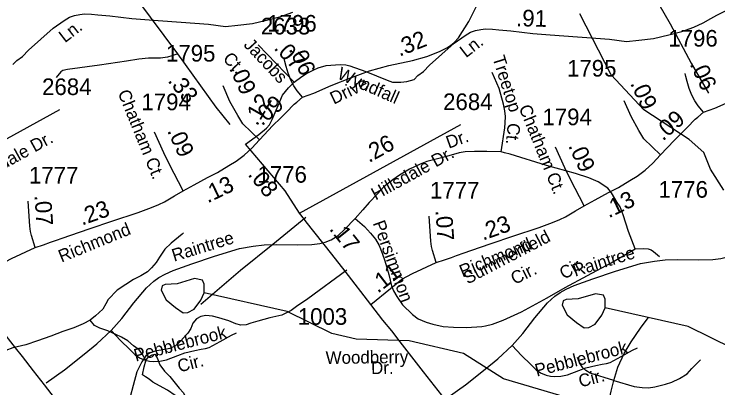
# Model space of a CAD drawing. Extents: x 2169602 to 2449496, y 721995 to 810662.
# Drawn here: x 2431057 to 2436351, y 765717 to 768528 of the extents above; entities that cross this region are included whole.
import ezdxf

# ---------------------------------------------------------------- set-up
doc = ezdxf.new("R2010")
doc.units = 0
doc.layers.add('Default', color=7, linetype='Continuous')

msp = doc.modelspace()

# ---------------------------------------------------------------- linework, layer by layer
at = {"layer": 'Default'}
for p, q in [((2430189.1, 767143.3), (2431400.5, 767810.3)), ((2433204.9, 767030.5), (2434416.3, 767697.5))]:
    msp.add_line(p, q, dxfattribs=at)
for points in [[(2432683.5, 767698.5), (2432577.4, 767828.9), (2432287.7, 768227.8), (2431877.1, 768782.8)], [(2433225.7, 767901.8), (2433310.5, 767932.8), (2433440.9, 767989.8), (2433595.7, 768050.8), (2433730.2, 768099.7), (2433803.5, 768120), (2433876.6, 768141), (2434054.7, 768177.7), (2434162.5, 768207.8), (2434257.8, 768245.4), (2434313, 768273), (2434343.2, 768293.6), (2434366, 768313.3), (2434400.8, 768348.1), (2434478.5, 768470.9), (2434594, 768709.5)], [(2433163.2, 768015.7), (2433221.4, 768057.2), (2433256.4, 768080.3), (2433310.8, 768109.3), (2433344.3, 768123.5), (2433404.7, 768141.1), (2433510, 768147.7), (2433552.3, 768144.9), (2433582.6, 768139.1), (2433703.1, 768094.7), (2433863, 768029.5), (2433902.4, 768016.4), (2433965.5, 768016.6), (2434011.8, 768021.2), (2434065, 768036.3), (2434093.6, 768065.4), (2434136.6, 768095.3), (2434182, 768144.3), (2434366, 768308), (2434448.9, 768366.9), (2434490.7, 768390.5), (2434527, 768405), (2434567, 768412.3), (2434603.3, 768417.7), (2434656, 768414.1), (2434703.2, 768408.7), (2434794, 768401.4), (2434875.7, 768390.5), (2434959.3, 768381.4), (2435088.2, 768370.6), (2435535, 768339.7), (2435662.5, 768322.3), (2435756.6, 768330.6), (2435865.6, 768345.2), (2435981.9, 768372.4), (2436079.9, 768397.8), (2436170.3, 768428.6), (2436238.4, 768460.9), (2436298.1, 768494.3), (2436343.5, 768520.6), (2436452.3, 768575.6)], [(2435906.7, 768602.8), (2435990.9, 768455.4), (2436148.8, 768158.8), (2436280.8, 767932.9)], [(2436241.5, 767788.9), (2436326.3, 767819.9), (2436456.7, 767876.9), (2436611.5, 767938), (2436746, 767986.8), (2436819.3, 768007.2), (2436892.4, 768028.1), (2437070.5, 768064.9), (2437178.3, 768095), (2437273.6, 768132.6), (2437328.8, 768160.1), (2437359, 768180.8), (2437381.8, 768200.5), (2437416.6, 768235.3), (2437494.3, 768358.1), (2437609.8, 768596.7)], [(2431049.2, 768149.1), (2431077.8, 768178.2), (2431120.8, 768208.1), (2431166.2, 768257.1), (2431350.2, 768420.8), (2431433.1, 768479.8), (2431474.9, 768503.4), (2431511.2, 768517.9), (2431551.1, 768525.1), (2431587.5, 768530.6), (2431640.1, 768526.9), (2431687.4, 768521.5), (2431778.2, 768514.2), (2431859.9, 768503.4), (2431943.5, 768494.3), (2432072.4, 768483.4), (2432519.2, 768452.5), (2432646.6, 768435.1), (2432740.8, 768443.5), (2432849.8, 768458), (2432966, 768485.2), (2433064.1, 768510.6), (2433154.4, 768541.5)], [(2436395.2, 767204.4), (2436294.1, 767360.7), (2436244.1, 767486.3), (2436135.2, 767583.7), (2435792.2, 767807.2), (2435548.2, 768071.3), (2435312.1, 768528.7)], [(2433163.2, 768015.7), (2432893.1, 768295.3)], [(2432287.7, 768227.8), (2432244.6, 768214.4), (2432210.2, 768204.8), (2432158.5, 768197.1), (2432068.5, 768197.1), (2431995.8, 768189.5), (2431903.9, 768174.2), (2431701, 768143.6), (2431458, 768111), (2431423.5, 768103.4), (2431408.2, 768093.8), (2431373.8, 768051.7)], [(2433225.7, 767901.8), (2433186, 767950.2), (2433160.6, 767987.9), (2433137.9, 768030.2), (2433118.3, 768082.2), (2433103, 768132.9), (2433093.6, 768170), (2433089.1, 768194.2)], [(2434720.5, 767491.8), (2434747.3, 767672.6), (2434751.6, 767709), (2434753.5, 767757.8), (2434748.7, 767799.9), (2434738.2, 767850.6), (2434706.1, 767967.4), (2434652.1, 768088)], [(2436241.5, 767788.9), (2436201.8, 767837.3), (2436176.5, 767875.1), (2436153.7, 767917.3), (2436134.2, 767969.3), (2436118.8, 768020.1), (2436109.5, 768057.2), (2436104.9, 768081.4)], [(2432903.2, 767583.3), (2432777.4, 767701.9), (2432739.2, 767764.8), (2432681.2, 767870.9), (2432629.2, 767989.2)], [(2432797.3, 767549.3), (2432898, 767622.7), (2432954.9, 767670.8), (2432977.7, 767693.7), (2432998.8, 767734.9), (2433043.1, 767839.1), (2433076.2, 767919.2), (2433121.8, 767972.8), (2433163.2, 768015.7)], [(2432903.2, 767583.3), (2433004.5, 767690.5), (2433061.4, 767744.1), (2433116.7, 767799.4), (2433152, 767837), (2433164.8, 767849.7), (2433183.2, 767865.3), (2433225.7, 767901.8)], [(2435919, 767470.5), (2435793.3, 767589.1), (2435755, 767651.9), (2435697.1, 767758), (2435645, 767876.3)], [(2435919, 767470.5), (2436020.3, 767577.7), (2436077.2, 767631.3), (2436132.5, 767686.6), (2436167.9, 767724.2), (2436180.6, 767736.9), (2436199, 767752.5), (2436241.5, 767788.9)], [(2432328.6, 767199.7), (2432225.6, 767395.7), (2432183, 767484.7), (2432112.5, 767638.8)], [(2432328.6, 767199.7), (2432410.9, 767243.9), (2432512.3, 767299.3), (2432587.1, 767335.5), (2432671.6, 767388.6), (2432727.1, 767422.3), (2432787.4, 767465.7), (2432845.4, 767518.8), (2432903.2, 767583.3)], [(2433204.9, 767030.5), (2433096.8, 767198.9), (2432797.3, 767549.3)], [(2434720.5, 767491.8), (2434613.8, 767495.6), (2434519, 767493.7), (2434450.1, 767490.8), (2434405.1, 767483.1), (2434310.4, 767457.3), (2434231.9, 767436.2), (2434161.6, 767420), (2434110.9, 767399.9), (2434030.5, 767361.6), (2433955.8, 767316.6), (2433904.6, 767282.2), (2433837.7, 767228.6), (2433789.8, 767176.9), (2433728.1, 767110.9), (2433679.3, 767055.4), (2433621.4, 766990.3)], [(2435344.5, 767086.8), (2435241.4, 767282.8), (2435198.8, 767371.9), (2435128.3, 767526)], [(2435727.7, 766762.5), (2435677, 766893.6), (2435637.3, 767019), (2435615.3, 767079.3), (2435593.2, 767111.8), (2435550.7, 767182.6), (2435522, 767218.1), (2435451.1, 767266.9), (2435380.3, 767296.5), (2435278.4, 767328.1), (2435061.2, 767388.4), (2434787.9, 767473.6), (2434745.4, 767485.1), (2434720.5, 767491.8)], [(2435344.5, 767086.8), (2435426.7, 767131), (2435528.1, 767186.5), (2435602.9, 767222.7), (2435687.4, 767275.7), (2435742.9, 767309.5), (2435803.3, 767352.9), (2435861.2, 767406), (2435919, 767470.5)], [(2431216.5, 766771.4), (2431279.4, 766793.8), (2431331.1, 766811.4), (2431369.6, 766824.7), (2431425.7, 766845.5), (2431477.4, 766863), (2431628.7, 766916.6), (2431792.6, 766970.3), (2431991.6, 767036.5), (2432090.1, 767072.6), (2432145.8, 767095), (2432187.7, 767116.5), (2432262.8, 767160), (2432328.6, 767199.7)], [(2431216.5, 766771.4), (2431188.8, 766863.4), (2431181.5, 766892.6), (2431176.3, 766932.2), (2431163.8, 767121.1)], [(2434232.3, 766658.6), (2434295.2, 766681), (2434346.9, 766698.5), (2434385.4, 766711.9), (2434441.6, 766732.7), (2434493.3, 766750.2), (2434644.5, 766803.8), (2434808.4, 766857.4), (2435007.4, 766923.7), (2435106, 766959.8), (2435161.6, 766982.2), (2435203.5, 767003.6), (2435278.6, 767047.2), (2435344.5, 767086.8)], [(2433740.3, 766342.8), (2433548.1, 766594.4), (2433446.7, 766722.2), (2433254.8, 766966.1), (2433241.1, 766982.8), (2433204.9, 767030.5)], [(2431788.3, 766148.1), (2431868.2, 766238.1), (2431957.2, 766356.8), (2432053.3, 766469.7), (2432107.9, 766519.5), (2432147.1, 766548.2), (2432193.1, 766573), (2432252.9, 766599.8), (2432394.5, 766649.6), (2432564.4, 766708), (2432752.4, 766764.4), (2432856.7, 766783.6), (2432938.1, 766793.2), (2433027.6, 766796), (2433185.5, 766793.2), (2433295.5, 766796), (2433355.8, 766802.7), (2433396, 766813.2), (2433441.9, 766829.5), (2433494.1, 766864), (2433542.9, 766907), (2433621.4, 766990.3)], [(2433250.4, 766999), (2433003.5, 766794.2), (2432760.4, 766599), (2432461.9, 766344.4)], [(2433621.4, 766990.3), (2433692.2, 766931), (2433738.1, 766880.2), (2433775.4, 766834.3), (2433804.2, 766787.4), (2433826.6, 766730), (2433844.8, 766673.5), (2433874.5, 766570.2), (2433897, 766484), (2433910.4, 766445.8), (2433935.3, 766403.7), (2433979.3, 766340.5), (2434053.5, 766267.8), (2434097.5, 766237.1), (2434155.9, 766212.3), (2434206.6, 766195), (2434285.5, 766177.8), (2434363, 766173), (2434460.7, 766172.1), (2434574.1, 766178.8), (2434602.8, 766183.5), (2434656.4, 766196), (2434735.8, 766225.7), (2434874.1, 766289.8)], [(2434232.3, 766658.6), (2434204.7, 766750.5), (2434197.4, 766779.7), (2434192.1, 766819.4), (2434179.6, 767008.3)], [(2432330.6, 766882.1), (2432320.3, 766871.9), (2432295.1, 766849.8), (2432239.1, 766805.5), (2432191.4, 766761.2), (2432152.2, 766699), (2432126.4, 766660.7), (2432090.7, 766620.6), (2432061, 766590.2), (2432011.3, 766560), (2431955.1, 766531.6), (2431897.3, 766493.3), (2431832.1, 766450.9), (2431764.7, 766382.4), (2431748.7, 766348.2), (2431725.1, 766308), (2431669.1, 766257.6), (2431629.3, 766225.6)], [(2434804.1, 766035.3), (2434884, 766125.3), (2434973, 766243.9), (2435069.2, 766356.9), (2435123.7, 766406.6), (2435163, 766435.3), (2435208.9, 766460.2), (2435268.7, 766487), (2435410.3, 766536.8), (2435580.2, 766595.1), (2435768.3, 766651.6), (2435872.6, 766670.8), (2435953.9, 766680.3), (2436043.4, 766683.2), (2436201.3, 766680.3), (2436311.3, 766683.2), (2436371.6, 766689.9), (2436411.8, 766700.4), (2436457.8, 766716.7), (2436509.9, 766751.1), (2436558.7, 766794.2), (2436637.2, 766877.5)], [(2430724.5, 766455.6), (2430872, 766576.6), (2430958.7, 766647.8), (2431036.9, 766690.8), (2431216.5, 766771.4)], [(2434874.1, 766289.8), (2435065.9, 766393.1), (2435200.9, 766471.6), (2435368.8, 766562.5), (2435547.3, 766657.3), (2435727.7, 766762.5)], [(2435727.7, 766762.5), (2435789, 766765.4), (2435825.3, 766762.5), (2435847.3, 766753.9), (2435865.5, 766743.4), (2435910.5, 766704.2)], [(2433740.3, 766342.8), (2433887.8, 766463.8), (2433974.6, 766535), (2434052.7, 766578), (2434232.3, 766658.6)], [(2433560.5, 766600.9), (2433265.7, 766386.5), (2433181.5, 766329.1), (2433141.3, 766298.5), (2433097.3, 766275.5), (2433070.5, 766264), (2432980.5, 766244.9), (2432889.6, 766218.1), (2432838, 766202.8), (2432801.6, 766191.3), (2432763.3, 766189.4), (2432725, 766199), (2432673.3, 766220), (2432596.8, 766244.9), (2432548.9, 766256.4), (2432499.2, 766262.1), (2432460.9, 766252.5), (2432430.3, 766237.2), (2432401.6, 766204.7), (2432386.3, 766164.5), (2432363.3, 766128.1), (2432306.8, 766065), (2432270.5, 766034.4), (2432228.3, 766013.3), (2432163.3, 766001.8), (2432125, 765996.1), (2432077.1, 765978.8), (2432048.4, 765957.8), (2432017.8, 765913.8), (2431979.5, 765837.2), (2431952.7, 765735.8), (2431930.7, 765649.6)], [(2431926.7, 764609.7), (2431872.2, 764751.5), (2431808.7, 764904.5), (2431672.8, 765175.2), (2431619.5, 765263), (2431571.3, 765344.5), (2431483.9, 765476.7), (2431439.9, 765537.8), (2431401.4, 765590), (2431337.3, 765674), (2431286.8, 765739.1), (2431203.8, 765844.8), (2431121, 765951.8), (2431067.8, 766018.4), (2431015.6, 766085.1), (2430945.1, 766176), (2430883.1, 766258), (2430815.2, 766339.2), (2430724.5, 766455.6)], [(2437048.1, 764425.9), (2436989.2, 764440.2), (2436889.2, 764534.2), (2436737.2, 764799.7), (2436586.1, 764930.7), (2435842.2, 765349.3), (2435588.8, 765433.8), (2435479.1, 765488.3), (2435265.2, 765630.1), (2434739.2, 765785.1), (2434438.2, 765975), (2434029.1, 766071.8), (2433629.3, 766083.3), (2433446.2, 766126.4), (2433111.3, 766290.7), (2432485.8, 766430.8)], [(2434942.5, 764496.9), (2434888.1, 764638.7), (2434824.5, 764791.7), (2434688.6, 765062.4), (2434635.4, 765150.1), (2434587.2, 765231.6), (2434499.7, 765363.8), (2434455.7, 765425), (2434417.2, 765477.1), (2434353.1, 765561.2), (2434302.6, 765626.3), (2434219.6, 765732), (2434136.8, 765838.9), (2434083.6, 765905.6), (2434031.4, 765972.2), (2433960.9, 766063.2), (2433898.9, 766145.2), (2433831, 766226.3), (2433740.3, 766342.8)], [(2440063.9, 764313.1), (2440005.1, 764327.4), (2439905, 764421.3), (2439753.1, 764686.9), (2439601.9, 764817.8), (2438858, 765236.5), (2438604.6, 765321), (2438494.9, 765375.5), (2438281, 765517.2), (2437755, 765672.3), (2437454, 765862.1), (2437045, 765959), (2436645.1, 765970.5), (2436462, 766013.6), (2436127.2, 766177.8), (2435501.7, 766318)], [(2431629.3, 766225.6), (2431577.6, 766199.3), (2431505.9, 766168.8), (2431424.3, 766140.1), (2431334.2, 766105.4), (2431233, 766070.9), (2431145, 766040.3), (2431049.2, 766017.5), (2430995.3, 765999.3), (2430921.3, 765986.5), (2430835.2, 765982.1), (2430729.5, 765983.4), (2430631.1, 765984.5), (2430543.4, 765988.1), (2430459.7, 765983.3), (2430409.7, 765981.1)], [(2432049.3, 765920.3), (2432047.7, 765923.5), (2432043.3, 765932.6), (2432023.2, 765968.1), (2431997, 766002), (2431956.4, 766033.7), (2431912.5, 766071.6), (2431864.1, 766099.2), (2431822.3, 766118.9), (2431761.8, 766146.3), (2431701.7, 766165.9), (2431663.4, 766185.9), (2431629.3, 766225.6)], [(2435567, 765771.7), (2435598.6, 765871.9), (2435645.1, 765976.6), (2435697.4, 766063.7), (2435768.6, 766165.5), (2435825.3, 766243.9)], [(2431298.8, 765755.8), (2431437.5, 765852.4), (2431584.9, 765970.1), (2431680.1, 766047.7), (2431788.3, 766148.1)], [(2431788.3, 766148.1), (2431857.6, 766073.5), (2431928.5, 766006.5), (2431967.7, 765965.4), (2432001.2, 765942.4), (2432044.3, 765925.2), (2432076.8, 765917.5), (2432109.3, 765915.6), (2432152.4, 765918.5), (2432202.6, 765929), (2432289.7, 765961.5), (2432340.4, 765979.7), (2432416, 765998.8), (2432463.4, 766007.5), (2432496.9, 766014.2), (2432524.7, 766021.8), (2432607.9, 766064.9), (2432692.1, 766113.7), (2432729.9, 766130.9)], [(2434314.6, 765642.9), (2434453.3, 765739.6), (2434600.7, 765857.3), (2434695.9, 765934.8), (2434804.1, 766035.3)], [(2434804.1, 766035.3), (2434873.5, 765960.7), (2434944.3, 765893.7), (2434983.5, 765852.5), (2435017, 765829.6), (2435060.1, 765812.3), (2435092.6, 765804.7), (2435125.2, 765802.8), (2435168.2, 765805.6), (2435218.5, 765816.2), (2435305.5, 765848.7), (2435356.3, 765866.9), (2435431.9, 765886), (2435479.2, 765894.6), (2435512.7, 765901.3), (2435540.5, 765909), (2435623.7, 765952.1), (2435708, 766000.9), (2435745.8, 766018.1)], [(2432049.3, 765920.3), (2432047.7, 765923.5), (2432069.2, 765950.6), (2432095.4, 765964.9), (2432115.1, 765970.8), (2432132.9, 765943), (2432153.6, 765891.2), (2432187.9, 765843.4), (2432228.1, 765801.7), (2432268.7, 765752.1), (2432298.4, 765714.4), (2432330.8, 765678.7), (2432345.2, 765652.5), (2432345.2, 765636.7), (2432333.5, 765628.8), (2432269.1, 765660), (2432211.1, 765699.6), (2432150.4, 765731.5), (2432100.5, 765760.9), (2432072.2, 765782.6), (2432046.4, 765800.3), (2432022.2, 765816.1), (2432035.7, 765874.6), (2432049.3, 765920.3)], [(2435567, 765771.7), (2435390.8, 765828.3), (2435357.4, 765848.7), (2435334.1, 765867.6), (2435309.4, 765905.4), (2435294.9, 765944.6)], [(2435567, 765771.7), (2435720.6, 765728.1), (2435780.2, 765720.8), (2435828.2, 765717.9), (2435876.1, 765723.7), (2435957.5, 765744.1), (2436004, 765760), (2436061.4, 765787.7), (2436118.1, 765822.5), (2436154.4, 765863.2), (2436218.3, 765927.2)], [(2435475.6, 765237.3), (2435501.9, 765382.2), (2435520.1, 765522.5), (2435531.4, 765611.8), (2435548.8, 765691.8), (2435567, 765771.7)]]:
    msp.add_lwpolyline(points, dxfattribs=at)
for points in [[(2432485.8, 766430.8), (2432485.8, 766496.9), (2432474.8, 766527.2), (2432414.1, 766538.3), (2432284.6, 766499.7), (2432237.7, 766496.9), (2432193.6, 766494.2), (2432171.5, 766483.1), (2432163.3, 766452.8), (2432201.9, 766378.3), (2432270.8, 766320.4), (2432328.7, 766281.8), (2432364.5, 766284.5), (2432411.4, 766309.4), (2432461, 766375.6)], [(2435501.7, 766318), (2435501.6, 766384.1), (2435490.6, 766414.4), (2435430, 766425.4), (2435300.4, 766386.8), (2435253.5, 766384.1), (2435209.4, 766381.3), (2435187.4, 766370.3), (2435179.1, 766340), (2435217.7, 766265.5), (2435286.6, 766207.6), (2435344.5, 766169), (2435380.3, 766171.7), (2435427.2, 766196.5), (2435476.8, 766262.7)]]:
    msp.add_lwpolyline(points, close=True, dxfattribs=at)

# ---------------------------------------------------------------- texts
for s, height, rotation, p in [('.91', 125, 358.492, (2434831.4, 768437.1)), ('Ln.', 95, 37.637, (2431439.9, 768307.9)), ('.32', 125, 21.5226, (2433955.4, 768206.7)), ('Jacobs', 95, 313.3429, (2432778.5, 768291.5)), ('.07', 125, 313.4004, (2433005.5, 768267.8)), ('Ln.', 95, 37.637, (2434455.7, 768195.1)), ('.06', 125, 294.5552, (2433120.6, 768265.1)), ('Ct.', 95, 313.3429, (2432621.8, 768187.7)), ('Treetop', 95, 287.6384, (2434653.4, 768198.9)), ('Wyndfall', 95, 336.2739, (2433480.9, 768045.7)), ('.06', 125, 294.5552, (2436136.4, 768152.2)), ('.09', 125, 294.5553, (2432673, 768119.9)), ('.33', 125, 308.6026, (2432208.8, 768025)), ('Drive', 95, 25.8312, (2433462.2, 767846)), ('.09', 125, 294.5553, (2435688.9, 768007.1)), ('Chatham Ct.', 95, 292.1373, (2431835.3, 767937)), ('.12', 125, 60.2378, (2432885.1, 767681)), ('.09', 125, 40.8028, (2432920.7, 767682.1)), ('Chatham Ct.', 95, 292.1373, (2434851.1, 767824.1)), ('.09', 125, 40.8028, (2435936.5, 767569.2)), ('Ct.', 95, 263.9343, (2434771.5, 767712.3)), ('Hillsdale Dr.', 95, 28.7822, (2430760.5, 767238.4)), ('.09', 125, 294.5553, (2432206.8, 767650.3)), ('.26', 125, 28.7822, (2433726.2, 767407)), ('Dr.', 95, 19.6669, (2434326, 767514.8)), ('Hillsdale Dr.', 95, 28.7822, (2433776.3, 767125.6)), ('.09', 125, 294.5553, (2435222.6, 767537.5)), ('.08', 125, 308.682, (2432810.9, 767319.8)), ('.13', 125, 25.9285, (2432513.5, 767103.8)), ('.13', 125, 25.9285, (2435529.3, 766991)), ('.07', 125, 274.208, (2431210.2, 767164.4)), ('.23', 125, 19.5198, (2431567.9, 766936.5)), ('.07', 125, 274.208, (2434226, 767051.5)), ('Richmond', 95, 22.2394, (2431414.2, 766658.4)), ('Persimmon', 95, 289.9453, (2433753.4, 766956.2)), ('.23', 125, 19.5198, (2434583.7, 766823.6)), ('.17', 125, 308.682, (2433423.2, 766910.3)), ('Raintree', 95, 17.1735, (2432260.7, 766665.1)), ('Summerfield', 95, 27.5736, (2434468.2, 766493.7)), ('Richmond', 95, 22.2394, (2434430, 766545.6)), ('Raintree', 95, 17.1735, (2435276.5, 766552.3)), ('Cir.', 95, 29.6365, (2435192.8, 766529.2)), ('.11', 125, 37.6761, (2433793, 766424.6)), ('Cir.', 95, 26.5816, (2434822.2, 766490.6)), ('Pebblebrook', 95, 14.6307, (2431972.3, 765914)), ('Pebblebrook', 95, 14.6307, (2434988.1, 765801.1)), ('Cir.', 95, 14.6307, (2432300.4, 765832.5)), ('Woodberry', 95, 0.6386, (2433401, 765896.8)), ('Dr.', 95, 0.8111, (2433742.9, 765820.3)), ('Cir.', 95, 14.6307, (2435316.3, 765719.7))]:
    msp.add_text(s, height=height, rotation=rotation, dxfattribs=at).set_placement(p)
for s, p in [('2633', (2432913.1, 768374.4)), ('1796', (2432961.3, 768395.9)), ('1796', (2435977.2, 768283.1)), ('1795', (2432200, 768170.5)), ('1795', (2435215.8, 768057.7)), ('2684', (2431268, 767918.9)), ('1794', (2432014.9, 767804.8)), ('2684', (2434283.9, 767806.1)), ('1794', (2435030.7, 767692)), ('1776', (2432887.7, 767259.8)), ('1777', (2431169.3, 767253.4)), ('1777', (2434185.1, 767140.6)), ('1776', (2435903.5, 767147)), ('1003', (2433191, 766191.5))]:
    msp.add_text(s, height=125, dxfattribs=at).set_placement(p)

doc.saveas('drawing.dxf')
